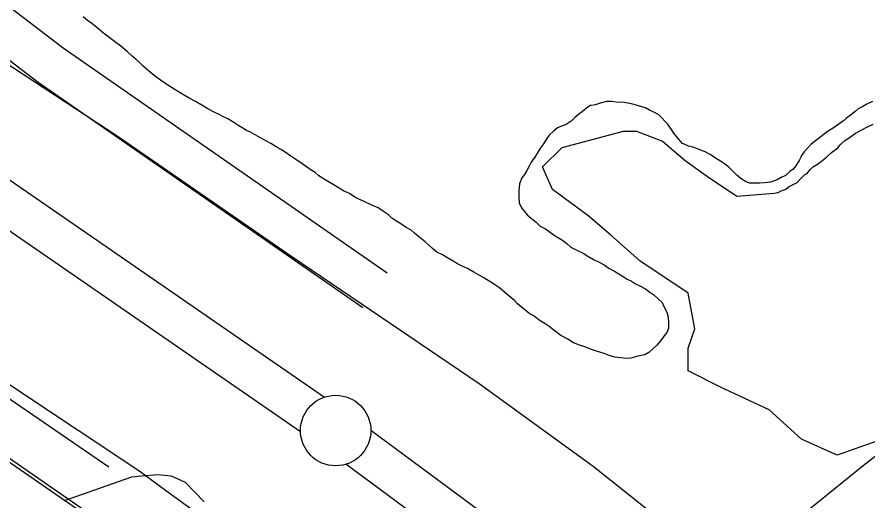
# Model space of a CAD drawing. Extents: x 3263578 to 3301413, y 764927 to 798602.
# Drawn here: x 3279915 to 3280519, y 782328 to 782671 of the extents above; entities that cross this region are included whole.
import ezdxf

# ---------------------------------------------------------------- set-up
doc = ezdxf.new("R2010")
doc.units = 0
for name, color, linetype in [('V-LEVE-TOET', 7, 'Continuous'), ('V-ROAD-CNTR', 7, 'Continuous'), ('V-SITE-VEGE', 7, 'Continuous'), ('V-SURV-LINE', 7, 'Continuous'), ('V-TOPO-SHOR', 7, 'Continuous')]:
    doc.layers.add(name, color=color, linetype=linetype)

msp = doc.modelspace()

# ---------------------------------------------------------------- linework, layer by layer
at = {"layer": 'V-LEVE-TOET'}
for points in [[(3278793.11, 783227.05), (3278949.69, 783111.49), (3279139.58, 782968.79), (3279327.28, 782819.02), (3279480.86, 782707.38), (3279581.82, 782635.21), (3279709.64, 782544.47), (3279808.68, 782477.72), (3279916.03, 782406.45), (3280002.04, 782349.28), (3280021.19, 782335.02), (3280059.71, 782307.1), (3280121.4, 782267.05), (3280184.42, 782221.4), (3280294.41, 782139.51), (3280497.51, 781995.15), (3280744.96, 781825.78)], [(3280537.95, 782178.13), (3280496.38, 782202.5), (3280476.85, 782218.17), (3280431.98, 782248.58), (3280419.95, 782258.54), (3280412.07, 782266.24), (3280402.83, 782275.96), (3280397.75, 782283.43), (3280386.24, 782301.17), (3280375.01, 782311.71), (3280323.91, 782352.6), (3280242.92, 782411.1), (3280109.9, 782501.31), (3279985.98, 782586.8), (3279896.21, 782645.43), (3279699.3, 782792.32), (3279482.07, 782966.58), (3279361.72, 783070.08)]]:
    msp.add_lwpolyline(points, dxfattribs=at)
at = {"layer": 'V-ROAD-CNTR'}
msp.add_line((3279948.58, 782328.38), (3279892.27, 782367.11), dxfattribs=at)
for points in [[(3282339.2, 780676.45), (3281669.91, 781127.28), (3281157.6, 781479.06), (3280573.12, 781894.7), (3279995.85, 782298.36), (3279696.61, 782505.44), (3279374.06, 782722.15), (3278949.41, 783016.08), (3278639.59, 783248.96), (3278344.88, 783480.81)], [(3279250.78, 783195.03), (3279284.09, 783168.65), (3279620.02, 782899.87), (3279947.62, 782649.41), (3280177.56, 782489.88)], [(3279245.39, 783161.03), (3279265.41, 783145.17), (3279601.54, 782876.24), (3279929.95, 782625.16), (3280160.46, 782465.23)], [(3280451.13, 782301.24), (3280516.68, 782354.25), (3280584.24, 782405.87)], [(3279948.58, 782328.38), (3279983, 782340.52), (3279996.39, 782345.05), (3280003.32, 782345.96), (3280014.8, 782346.8), (3280024.23, 782345.82), (3280034.29, 782341.45), (3280047.74, 782327.42)], [(3280211.59, 782146.11), (3279982.1, 782305.32), (3279948.58, 782328.38)]]:
    msp.add_lwpolyline(points, dxfattribs=at)
at = {"layer": 'V-SITE-VEGE'}
msp.add_lwpolyline([(3280529.2, 782371.99), (3280497.04, 782360.5), (3280471.78, 782371.99), (3280448.81, 782392.67), (3280414.36, 782408.75), (3280391.4, 782420.24), (3280391.4, 782436.32), (3280395.99, 782450.11), (3280391.4, 782475.38), (3280356.95, 782498.36), (3280336.27, 782516.74), (3280320.2, 782530.53), (3280294.93, 782548.91), (3280288.04, 782564.99), (3280301.82, 782578.78), (3280345.46, 782590.27), (3280354.65, 782590.27), (3280373.02, 782583.38), (3280389.1, 782569.59), (3280405.18, 782558.1), (3280425.85, 782544.31), (3280452.31, 782546.38), (3280455.14, 782546.87), (3280457.42, 782547.94), (3280460.26, 782548.99), (3280463.13, 782551.17), (3280468.83, 782553.85), (3280470.57, 782556.06), (3280474.03, 782559.35), (3280475.75, 782560.43), (3280478.07, 782563.19), (3280480.38, 782565.38), (3280483.24, 782567), (3280486.11, 782569.18), (3280489.56, 782571.91), (3280493.01, 782575.2), (3280497.6, 782578.47), (3280499.35, 782580.68), (3280502.81, 782583.97), (3280505.67, 782585.59), (3280510.25, 782588.85), (3280518.25, 782593.15), (3280522.8, 782595.29)], dxfattribs=at)
at = {"layer": 'V-SURV-LINE'}
for points in [[(3279780.04, 782645.06), (3280133.15, 782401.69)], [(3280116.13, 782376.99), (3279763.02, 782620.36)], [(3280166.08, 782378.19), (3280286.27, 782289.4)], [(3280268.42, 782265.28), (3280148.24, 782354.07)]]:
    msp.add_lwpolyline(points, dxfattribs=at)
msp.add_circle((3280141.09, 782378), 25, dxfattribs=at)
at = {"layer": 'V-TOPO-SHOR'}
msp.add_line((3279697.31, 782546.29), (3279980.02, 782352.19), dxfattribs=at)
for points in [[(3280057.95, 782602.39), (3280054.79, 782603.89), (3280050.24, 782606.13), (3280046.05, 782608.72), (3280041.5, 782611.32), (3280037.66, 782613.54), (3280033.11, 782616.14), (3280029.62, 782618.36), (3280026.47, 782620.21), (3280021.23, 782623.53), (3280016.69, 782626.49), (3280012.17, 782629.79), (3280008, 782633.45), (3280004.53, 782636.37), (3280002.11, 782638.92), (3279999.33, 782641.47), (3279996.9, 782643.3), (3279993.09, 782646.95), (3279988.57, 782650.61), (3279984.04, 782653.91), (3279980.21, 782656.84), (3279974.99, 782660.88), (3279971.52, 782663.8), (3279968.04, 782666.73), (3279964.9, 782668.94), (3279961.77, 782671.5)], [(3280475.95, 782578.42), (3280473.75, 782575.64), (3280471.91, 782573.2), (3280471.54, 782572.5), (3280470.41, 782570.05), (3280467.83, 782565.85), (3280465.99, 782563.42), (3280463.47, 782561.7), (3280460.56, 782558.94), (3280457.33, 782557.6), (3280454.45, 782555.9), (3280449.8, 782554.24), (3280445.52, 782553.64), (3280441.97, 782553.38), (3280438.43, 782553.47), (3280434.88, 782553.55), (3280432.07, 782554.69), (3280428.93, 782556.54), (3280425.8, 782559.1), (3280423.03, 782562.01), (3280420.27, 782564.92), (3280417.13, 782567.13), (3280414.34, 782568.97), (3280410.85, 782571.19), (3280407.01, 782573.77), (3280403.51, 782575.63), (3280400.7, 782576.76), (3280397.89, 782577.9), (3280394.72, 782579.04), (3280391.55, 782579.83), (3280388.04, 782581.33), (3280387.34, 782581.71), (3280385.62, 782583.53), (3280383.2, 782586.43), (3280381.14, 782588.96), (3280379.43, 782591.48), (3280376.69, 782595.46), (3280374.62, 782597.64), (3280372.54, 782599.82), (3280370.47, 782602), (3280366.97, 782603.86), (3280363.81, 782605.36), (3280361.01, 782606.85), (3280356.79, 782608.02), (3280352.91, 782609.18), (3280349.74, 782609.97), (3280345.86, 782610.77), (3280340.19, 782610.92), (3280337, 782611.35), (3280333.46, 782611.44), (3280328.81, 782610.14), (3280325.6, 782609.16), (3280322.04, 782608.54), (3280319.51, 782606.83), (3280316.25, 782604.42), (3280313.72, 782602.36), (3280310.82, 782599.95), (3280308.28, 782597.53), (3280304.67, 782595.14), (3280301.44, 782593.8), (3280298.58, 782592.8), (3280295.68, 782590.4), (3280292.77, 782587.63), (3280290.57, 782584.49), (3280288.72, 782581.34), (3280286.52, 782578.56), (3280284.67, 782575.42), (3280282.45, 782571.93), (3280279.88, 782568.44), (3280278.39, 782565.64), (3280276.89, 782562.49), (3280275.04, 782559.69), (3280273.21, 782557.26), (3280271.69, 782553.04), (3280271.21, 782548.09), (3280271.1, 782543.83), (3280271.35, 782539.57), (3280273.03, 782535.98), (3280275.1, 782533.44), (3280277.16, 782530.91), (3280279.94, 782528.71), (3280283.42, 782525.78), (3280286.18, 782522.88), (3280290.04, 782521.01), (3280293.52, 782518.44), (3280297.01, 782516.22), (3280299.81, 782514.38), (3280302.95, 782512.52), (3280305.38, 782510.33), (3280308.16, 782508.14), (3280312.36, 782505.9), (3280317.27, 782503.65), (3280319.71, 782501.82), (3280324.26, 782499.22), (3280328.11, 782497.35), (3280331.61, 782495.48), (3280335.1, 782493.27), (3280338.95, 782491.05), (3280342.1, 782489.19), (3280345.24, 782487.34), (3280348.03, 782485.49)], [(3280522.18, 782611.32), (3280518.23, 782609.64), (3280515.35, 782607.94), (3280512.12, 782606.24), (3280509.58, 782604.18), (3280506.32, 782601.42), (3280503.8, 782599.71), (3280501.62, 782597.64), (3280497.65, 782594.9), (3280494.39, 782592.5), (3280491.51, 782590.8), (3280488.99, 782589.09), (3280485.73, 782586.69), (3280481.75, 782583.59), (3280478.49, 782580.84), (3280475.95, 782578.42)], [(3280348.03, 782485.49), (3280351.19, 782484), (3280353.98, 782482.15), (3280357.14, 782480.66), (3280360.98, 782478.43), (3280364.12, 782476.22), (3280366.91, 782474.38), (3280370.03, 782471.46), (3280372.81, 782468.91), (3280374.15, 782466.04), (3280376.18, 782462.08), (3280377.16, 782458.51), (3280377.41, 782454.6), (3280377.31, 782450.71), (3280376.17, 782447.54), (3280374.34, 782445.1), (3280371.76, 782441.62), (3280369.2, 782438.49), (3280365.94, 782435.74), (3280363.4, 782433.32), (3280360.52, 782431.62), (3280355.53, 782430.68), (3280350.53, 782429.38), (3280347.33, 782429.11), (3280343.44, 782429.56), (3280339.19, 782430.02), (3280335.32, 782431.18), (3280331.81, 782432.69), (3280325.47, 782434.62), (3280321.96, 782435.78), (3280318.09, 782437.29), (3280314.22, 782438.45), (3280310.01, 782440.33), (3280305.81, 782442.92), (3280300.91, 782445.53), (3280296.04, 782449.2), (3280292.56, 782451.77), (3280289.77, 782453.61), (3280285.57, 782456.2), (3280282.1, 782459.13), (3280278.25, 782461.35), (3280275.47, 782463.55), (3280270.26, 782467.94), (3280268.19, 782470.12), (3280265.4, 782472.32), (3280261.24, 782475.97), (3280257.42, 782479.26), (3280254.63, 782481.1), (3280251.14, 782483.32), (3280246.24, 782486.28), (3280242.4, 782488.5), (3280239.25, 782490.35), (3280234.7, 782492.95), (3280230.49, 782494.83), (3280227.69, 782496.32), (3280224.55, 782498.17), (3280220, 782500.77), (3280216.85, 782502.62), (3280213, 782504.49), (3280209.87, 782507.05), (3280204.67, 782511.8), (3280201.2, 782514.72), (3280197.02, 782518.02), (3280194.59, 782520.21), (3280191.09, 782522.07), (3280186.55, 782525.02), (3280183.76, 782526.87), (3280180.97, 782528.71), (3280178.54, 782530.9), (3280175.06, 782533.47), (3280171.22, 782536.05), (3280166.66, 782537.94), (3280161.4, 782540.55), (3280157.54, 782542.07), (3280154.74, 782543.56), (3280150.9, 782546.14), (3280146.69, 782548.02), (3280143.54, 782549.87), (3280139.35, 782552.46), (3280133.76, 782555.79), (3280129.22, 782558.74), (3280126.44, 782560.94), (3280123.65, 782562.79), (3280120.51, 782564.99), (3280118.07, 782566.83), (3280113.54, 782569.78), (3280109.35, 782572.72), (3280105.86, 782574.94), (3280102.73, 782577.15), (3280098.88, 782579.37), (3280095.03, 782581.59), (3280089.79, 782584.57), (3280085.58, 782586.8), (3280080.69, 782589.76), (3280077.88, 782590.9), (3280075.08, 782592.38), (3280072.29, 782594.23), (3280068.8, 782596.45), (3280064.6, 782599.03), (3280061.45, 782600.53), (3280057.95, 782602.39)]]:
    msp.add_lwpolyline(points, dxfattribs=at)

doc.saveas('drawing.dxf')
